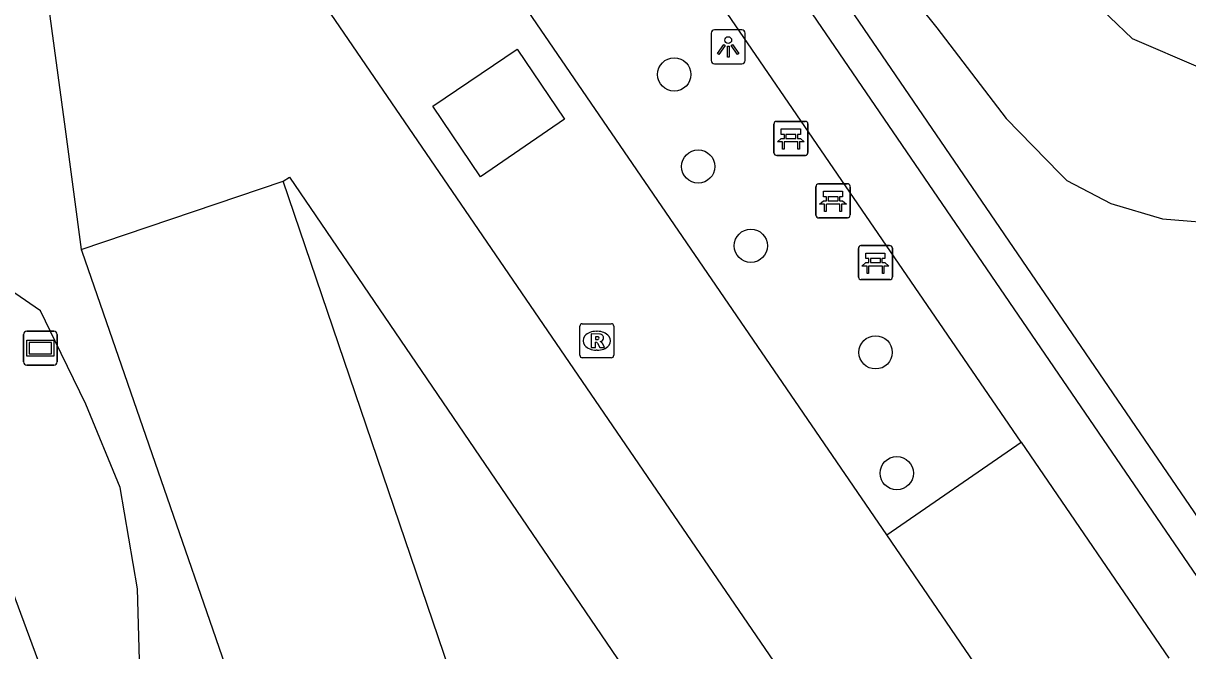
# Model space of a CAD drawing. Extents: x 155275 to 156263, y 382654 to 383635.
# Drawn here: x 156116.33 to 156150.53, y 383268.39 to 383286.83 of the extents above; entities that cross this region are included whole.
import ezdxf

# ---------------------------------------------------------------- set-up
doc = ezdxf.new("R2010")
doc.units = 0
for name, color, linetype in [('IMGEO_Bank', 7, 'Continuous'), ('IMGEO_Boom', 7, 'Continuous'), ('IMGEO_Groenvoorziening', 7, 'Continuous'), ('IMGEO_Lichtpunt', 7, 'Continuous'), ('IMGEO_Meer_plas_ven_vijver', 7, 'Continuous'), ('IMGEO_Muur', 7, 'Continuous'), ('IMGEO_Parkeervlak_gesloten', 7, 'Continuous'), ('IMGEO_Rijbaan_lokaal_gesloten', 7, 'Continuous'), ('IMGEO_Rijbaan_lokaal_open', 7, 'Continuous'), ('IMGEO_Rioolput', 7, 'Continuous'), ('IMGEO_Verklikker', 7, 'Continuous'), ('IMGEO_Voetpad_gesloten', 7, 'Continuous'), ('IMGEO_Voetpad_open', 7, 'Continuous')]:
    doc.layers.add(name, color=color, linetype=linetype)

msp = doc.modelspace()

# ---------------------------------------------------------------- linework, layer by layer
at = {"layer": 'IMGEO_Bank'}
for p, q in [((156138.379, 383283.017), (156138.379, 383283.858)), ((156138.379, 383283.858), (156138.379, 383283.017)), ((156138.454, 383283.942), (156139.295, 383283.942)), ((156139.295, 383283.942), (156138.454, 383283.942)), ((156139.379, 383283.867), (156139.379, 383283.026)), ((156139.379, 383283.026), (156139.379, 383283.867)), ((156138.688, 383283.448), (156138.688, 383283.554)), ((156138.732, 383283.554), (156138.732, 383283.448)), ((156139.02, 383283.56), (156138.738, 383283.56)), ((156139.026, 383283.448), (156139.026, 383283.554)), ((156139.07, 383283.554), (156139.07, 383283.448)), ((156139.076, 383283.34), (156138.683, 383283.34)), ((156138.738, 383283.442), (156139.02, 383283.442)), ((156139.304, 383282.942), (156138.463, 383282.942)), ((156138.463, 383282.942), (156139.304, 383282.942)), ((156139.69, 383282.109), (156140.531, 383282.109)), ((156140.531, 383282.109), (156139.69, 383282.109)), ((156139.615, 383281.184), (156139.615, 383282.025)), ((156139.615, 383282.025), (156139.615, 383281.184)), ((156140.615, 383282.034), (156140.615, 383281.193)), ((156140.615, 383281.193), (156140.615, 383282.034)), ((156140.312, 383281.507), (156139.919, 383281.507)), ((156139.924, 383281.615), (156139.924, 383281.721)), ((156139.968, 383281.721), (156139.968, 383281.615)), ((156140.256, 383281.727), (156139.974, 383281.727)), ((156139.974, 383281.609), (156140.256, 383281.609)), ((156140.262, 383281.615), (156140.262, 383281.721)), ((156140.306, 383281.721), (156140.306, 383281.615)), ((156140.54, 383281.109), (156139.699, 383281.109)), ((156139.699, 383281.109), (156140.54, 383281.109)), ((156140.861, 383279.368), (156140.861, 383280.209)), ((156140.861, 383280.209), (156140.861, 383279.368)), ((156140.936, 383280.293), (156141.777, 383280.293)), ((156141.777, 383280.293), (156140.936, 383280.293)), ((156141.861, 383280.218), (156141.861, 383279.377)), ((156141.861, 383279.377), (156141.861, 383280.218)), ((156141.17, 383279.799), (156141.17, 383279.905)), ((156141.214, 383279.905), (156141.214, 383279.799)), ((156141.502, 383279.911), (156141.22, 383279.911)), ((156141.22, 383279.793), (156141.502, 383279.793)), ((156141.508, 383279.799), (156141.508, 383279.905)), ((156141.552, 383279.905), (156141.552, 383279.799)), ((156141.558, 383279.691), (156141.165, 383279.691)), ((156141.786, 383279.293), (156140.945, 383279.293)), ((156140.945, 383279.293), (156141.786, 383279.293))]:
    msp.add_line(p, q, dxfattribs=at)
for points in [[(156138.682, 383283.56), (156138.596, 383283.56), (156138.596, 383283.721), (156139.159, 383283.721), (156139.159, 383283.56), (156139.076, 383283.56)], [(156138.626, 383283.34), (156138.484, 383283.34), (156138.596, 383283.442), (156138.682, 383283.442)], [(156138.676, 383283.333), (156138.676, 383283.126), (156138.633, 383283.126), (156138.633, 383283.333)], [(156139.076, 383283.442), (156139.159, 383283.442), (156139.271, 383283.34), (156139.132, 383283.34)], [(156139.126, 383283.333), (156139.126, 383283.126), (156139.082, 383283.126), (156139.082, 383283.333)], [(156139.918, 383281.727), (156139.832, 383281.727), (156139.832, 383281.888), (156140.395, 383281.888), (156140.395, 383281.727), (156140.312, 383281.727)], [(156139.862, 383281.507), (156139.72, 383281.507), (156139.832, 383281.609), (156139.918, 383281.609)], [(156139.912, 383281.5), (156139.912, 383281.293), (156139.869, 383281.293), (156139.869, 383281.5)], [(156140.312, 383281.609), (156140.395, 383281.609), (156140.507, 383281.507), (156140.368, 383281.507)], [(156140.362, 383281.5), (156140.362, 383281.293), (156140.318, 383281.293), (156140.318, 383281.5)], [(156141.164, 383279.911), (156141.078, 383279.911), (156141.078, 383280.072), (156141.641, 383280.072), (156141.641, 383279.911), (156141.558, 383279.911)], [(156141.108, 383279.691), (156140.966, 383279.691), (156141.078, 383279.793), (156141.164, 383279.793)], [(156141.558, 383279.793), (156141.641, 383279.793), (156141.753, 383279.691), (156141.614, 383279.691)], [(156141.158, 383279.684), (156141.158, 383279.477), (156141.115, 383279.477), (156141.115, 383279.684)], [(156141.608, 383279.684), (156141.608, 383279.477), (156141.564, 383279.477), (156141.564, 383279.684)]]:
    msp.add_lwpolyline(points, dxfattribs=at)
for centre, radius, start, end in [((156138.457, 383283.864), 0.0779, 92.4484, 184.2845), ((156138.457, 383283.864), 0.0779, 92.4484, 184.2845), ((156139.301, 383283.864), 0.0779, 2.4484, 94.2845), ((156139.301, 383283.864), 0.0779, 2.4484, 94.2845), ((156138.681, 383283.553), 0.00671, 2.8957, 87.1043), ((156138.738, 383283.553), 0.00671, 92.8957, 177.1043), ((156139.02, 383283.553), 0.00671, 2.8957, 87.1043), ((156139.077, 383283.553), 0.00671, 92.8957, 177.1043), ((156138.626, 383283.333), 0.00671, 2.8957, 87.1043), ((156138.683, 383283.333), 0.00671, 92.8957, 177.1043), ((156138.681, 383283.449), 0.00671, 272.8957, 357.1043), ((156138.738, 383283.449), 0.00671, 182.8957, 267.1043), ((156139.02, 383283.449), 0.00671, 272.8957, 357.1043), ((156139.077, 383283.449), 0.00671, 182.8957, 267.1043), ((156139.075, 383283.333), 0.00671, 2.8957, 87.1043), ((156139.132, 383283.333), 0.00671, 92.8957, 177.1043), ((156138.457, 383283.02), 0.0779, 182.4484, 274.2845), ((156138.457, 383283.02), 0.0779, 182.4484, 274.2845), ((156139.301, 383283.02), 0.0779, 272.4484, 4.2845), ((156139.301, 383283.02), 0.0779, 272.4484, 4.2845), ((156139.693, 383282.031), 0.0779, 92.4484, 184.2845), ((156139.693, 383282.031), 0.0779, 92.4484, 184.2845), ((156140.537, 383282.031), 0.0779, 2.4484, 94.2845), ((156140.537, 383282.031), 0.0779, 2.4484, 94.2845), ((156139.862, 383281.5), 0.00671, 2.8957, 87.1043), ((156139.919, 383281.5), 0.00671, 92.8957, 177.1043), ((156139.917, 383281.72), 0.00671, 2.8957, 87.1043), ((156139.917, 383281.616), 0.00671, 272.8957, 357.1043), ((156139.974, 383281.72), 0.00671, 92.8957, 177.1043), ((156139.974, 383281.616), 0.00671, 182.8957, 267.1043), ((156140.256, 383281.72), 0.00671, 2.8957, 87.1043), ((156140.256, 383281.616), 0.00671, 272.8957, 357.1043), ((156140.313, 383281.72), 0.00671, 92.8957, 177.1043), ((156140.313, 383281.616), 0.00671, 182.8957, 267.1043), ((156140.311, 383281.5), 0.00671, 2.8957, 87.1043), ((156140.368, 383281.5), 0.00671, 92.8957, 177.1043), ((156139.693, 383281.187), 0.0779, 182.4484, 274.2845), ((156139.693, 383281.187), 0.0779, 182.4484, 274.2845), ((156140.537, 383281.187), 0.0779, 272.4484, 4.2845), ((156140.537, 383281.187), 0.0779, 272.4484, 4.2845), ((156140.939, 383280.215), 0.0779, 92.4484, 184.2845), ((156140.939, 383280.215), 0.0779, 92.4484, 184.2845), ((156141.783, 383280.215), 0.0779, 2.4484, 94.2845), ((156141.783, 383280.215), 0.0779, 2.4484, 94.2845), ((156141.163, 383279.904), 0.00671, 2.8957, 87.1043), ((156141.163, 383279.8), 0.00671, 272.8957, 357.1043), ((156141.22, 383279.904), 0.00671, 92.8957, 177.1043), ((156141.22, 383279.8), 0.00671, 182.8957, 267.1043), ((156141.502, 383279.904), 0.00671, 2.8957, 87.1043), ((156141.502, 383279.8), 0.00671, 272.8957, 357.1043), ((156141.559, 383279.904), 0.00671, 92.8957, 177.1043), ((156141.559, 383279.8), 0.00671, 182.8957, 267.1043), ((156140.939, 383279.371), 0.0779, 182.4484, 274.2845), ((156140.939, 383279.371), 0.0779, 182.4484, 274.2845), ((156141.108, 383279.684), 0.00671, 2.8957, 87.1043), ((156141.165, 383279.684), 0.00671, 92.8957, 177.1043), ((156141.557, 383279.684), 0.00671, 2.8957, 87.1043), ((156141.614, 383279.684), 0.00671, 92.8957, 177.1043), ((156141.783, 383279.371), 0.0779, 272.4484, 4.2845), ((156141.783, 383279.371), 0.0779, 272.4484, 4.2845)]:
    msp.add_arc(centre, radius, start, end, dxfattribs=at)
at = {"layer": 'IMGEO_Boom'}
for centre in [(156135.453, 383285.322), (156136.156, 383282.616), (156137.702, 383280.287), (156141.366, 383277.156), (156141.986, 383273.605)]:
    msp.add_circle(centre, 0.489, dxfattribs=at)
at = {"layer": 'IMGEO_Groenvoorziening'}
for points in [[(156132.635, 383298.93), (156134.32, 383297.56), (156134.858, 383297.048), (156143.163, 383286.691), (156145.199, 383284.028), (156146.779, 383282.415), (156146.985, 383282.204), (156148.27, 383281.533), (156149.792, 383281.08), (156151.72, 383280.918), (156153.752, 383280.603), (156155.514, 383280.538), (156157.161, 383280.993), (156158.535, 383281.81), (156159.071, 383281.957), (156159.308, 383282.022), (156160.442, 383281.846), (156162.506, 383281.68), (156162.665, 383281.579)], [(156130.249, 383249.787), (156121.75, 383259.918), (156120.8, 383261.237), (156119.927, 383262.608), (156119.768, 383267.406), (156119.689, 383270.208), (156119.175, 383273.189), (156118.17, 383275.629), (156117.271, 383277.482), (156116.839, 383278.372), (156114.438, 383280.019)]]:
    msp.add_lwpolyline(points, dxfattribs=at)
at = {"layer": 'IMGEO_Lichtpunt'}
for p, q in [((156137.44, 383286.629), (156136.632, 383286.629)), ((156137.44, 383286.629), (156136.632, 383286.629)), ((156136.538, 383286.534), (156136.538, 383285.727)), ((156136.538, 383286.534), (156136.538, 383285.727)), ((156137.534, 383285.727), (156137.534, 383286.534)), ((156137.534, 383285.727), (156137.534, 383286.534)), ((156136.632, 383285.633), (156137.44, 383285.633)), ((156136.632, 383285.633), (156137.44, 383285.633))]:
    msp.add_line(p, q, dxfattribs=at)
for points in [[(156136.912, 383286.198), (156136.951, 383286.17), (156136.763, 383285.908), (156136.725, 383285.935), (156136.912, 383286.198)], [(156137.124, 383286.17), (156137.162, 383286.197), (156137.349, 383285.935), (156137.31, 383285.907), (156137.124, 383286.17)], [(156137.014, 383286.15), (156137.061, 383286.15), (156137.061, 383285.828), (156137.014, 383285.828), (156137.014, 383286.15)]]:
    msp.add_lwpolyline(points, dxfattribs=at)
msp.add_circle((156137.037, 383286.332), 0.0994, dxfattribs=at)
for centre, start, end in [((156136.632, 383286.534), 90, 180), ((156136.632, 383286.534), 90, 180), ((156137.44, 383286.534), 0, 90), ((156137.44, 383286.534), 0, 90), ((156136.632, 383285.727), 180, 270), ((156136.632, 383285.727), 180, 270), ((156137.44, 383285.727), 270, 0), ((156137.44, 383285.727), 270, 360)]:
    msp.add_arc(centre, 0.0946, start, end, dxfattribs=at)
at = {"layer": 'IMGEO_Meer_plas_ven_vijver'}
for points in [[(156135.105, 383306.411), (156136.246, 383304.404), (156138.788, 383301.222), (156141.575, 383296.8), (156144.39, 383292.321), (156145.918, 383290.09), (156147.586, 383287.646), (156148.897, 383286.376), (156150.904, 383285.516), (156153.157, 383284.533), (156156.864, 383283.898), (156161.985, 383283.017), (156163.054, 383282.706)], [(156114.04, 383273.5), (156115.071, 383272.423), (156115.604, 383271.563), (156116.013, 383270.129), (156117.488, 383266.155), (156118.635, 383262.755), (156119.577, 383261.24), (156129.716, 383248.874)]]:
    msp.add_lwpolyline(points, dxfattribs=at)
at = {"layer": 'IMGEO_Muur'}
for points in [[(156098.192, 383347.667), (156099.062, 383346.28), (156190.977, 383211.774), (156191.067, 383211.642)], [(156132.635, 383298.93), (156152.723, 383269.535)]]:
    msp.add_lwpolyline(points, dxfattribs=at)
at = {"layer": 'IMGEO_Parkeervlak_gesloten'}
msp.add_lwpolyline([(156141.691, 383271.798), (156145.639, 383274.513)], dxfattribs=at)
at = {"layer": 'IMGEO_Rijbaan_lokaal_gesloten'}
for points in [[(156141.691, 383271.798), (156117.579, 383307.027)], [(156119.509, 383295.671), (156124.733, 383288.031), (156184.609, 383200.469), (156198.169, 383209.798)], [(156118.034, 383280.182), (156123.966, 383282.183)], [(156130.156, 383263.992), (156123.966, 383282.183)], [(156118.034, 383280.182), (156118.053, 383280.127), (156124.582, 383261.246), (156131.239, 383251.484)], [(156146.022, 383265.453), (156141.691, 383271.798)]]:
    msp.add_lwpolyline(points, dxfattribs=at)
at = {"layer": 'IMGEO_Rijbaan_lokaal_open'}
msp.add_lwpolyline([(156130.837, 383286.06), (156132.23, 383284.008), (156129.763, 383282.31), (156128.361, 383284.389), (156130.837, 383286.06)], dxfattribs=at)
at = {"layer": 'IMGEO_Rioolput'}
for p, q in [((156132.752, 383277.996), (156133.604, 383277.996)), ((156132.677, 383277.07), (156132.677, 383277.922)), ((156133.165, 383277.776), (156133.19, 383277.776)), ((156133.678, 383277.922), (156133.678, 383277.07)), ((156133.604, 383276.996), (156132.752, 383276.996)), ((156133.188, 383277.216), (156133.163, 383277.216))]:
    msp.add_line(p, q, dxfattribs=at)
for points in [[(156132.752, 383277.996), (156133.604, 383277.996)], [(156132.677, 383277.07), (156132.677, 383277.922)], [(156133.266, 383277.694), (156133.014, 383277.696), (156133.014, 383277.296)], [(156133.678, 383277.922), (156133.678, 383277.07)], [(156133.014, 383277.296), (156133.138, 383277.296), (156133.138, 383277.458), (156133.149, 383277.458)], [(156133.192, 383277.615), (156133.138, 383277.615), (156133.138, 383277.534)], [(156133.138, 383277.534), (156133.19, 383277.534)], [(156133.196, 383277.429), (156133.267, 383277.296), (156133.407, 383277.296), (156133.342, 383277.422)], [(156133.604, 383276.996), (156132.752, 383276.996)]]:
    msp.add_lwpolyline(points, dxfattribs=at)
for centre, radius, start, end in [((156132.754, 383277.92), 0.0765, 91.552, 178.448), ((156132.754, 383277.92), 0.0765, 91.552, 178.448), ((156133.602, 383277.92), 0.0765, 1.552, 88.448), ((156133.602, 383277.92), 0.0765, 1.552, 88.448), ((156133.265, 383277.584), 0.109, 350.3612, 89.416), ((156133.148, 383277.405), 0.0533, 26.0293, 88.6989), ((156133.174, 383277.723), 0.19, 274.7715, 282.9687), ((156133.198, 383277.519), 0.0964, 77.0061, 93.1865), ((156133.212, 383277.576), 0.0378, 276.6634, 79.6772), ((156133.263, 383277.584), 0.112, 277.5842, 350.9817), ((156133.247, 383277.369), 0.108, 29.5134, 73.7905), ((156132.754, 383277.072), 0.0765, 181.552, 268.448), ((156132.754, 383277.072), 0.0765, 181.552, 268.448), ((156133.602, 383277.072), 0.0765, 271.552, 358.448), ((156133.602, 383277.072), 0.0765, 271.552, 358.448)]:
    msp.add_arc(centre, radius, start, end, dxfattribs=at)
for centre, major_axis, ratio, start_param, end_param in [((156133.164, 383277.496), (-0.387, 0.002), 0.722429, 4.712389, 7.853982), ((156133.189, 383277.496), (-0.39, 0.002), 0.717154, 1.570796, 4.712389)]:
    msp.add_ellipse(centre, major_axis=major_axis, ratio=ratio, start_param=start_param, end_param=end_param, dxfattribs=at)
at = {"layer": 'IMGEO_Verklikker'}
for p, q in [((156116.337, 383276.879), (156116.337, 383277.679)), ((156116.337, 383277.679), (156116.337, 383276.879)), ((156116.437, 383277.779), (156117.227, 383277.779)), ((156117.227, 383277.779), (156116.437, 383277.779)), ((156117.327, 383277.679), (156117.327, 383276.879)), ((156117.327, 383276.879), (156117.327, 383277.679)), ((156117.227, 383276.779), (156116.437, 383276.779)), ((156116.437, 383276.779), (156117.227, 383276.779))]:
    msp.add_line(p, q, dxfattribs=at)
for points in [[(156116.438, 383277.511), (156117.226, 383277.511), (156117.226, 383277.047), (156116.438, 383277.047), (156116.438, 383277.511)], [(156116.503, 383277.446), (156116.503, 383277.112), (156117.161, 383277.112), (156117.161, 383277.446), (156116.503, 383277.446)]]:
    msp.add_lwpolyline(points, dxfattribs=at)
for centre, start, end in [((156116.437, 383277.679), 90, 180), ((156116.437, 383277.679), 90, 180), ((156117.227, 383277.679), 0, 90), ((156117.227, 383277.679), 360, 90), ((156116.437, 383276.879), 180, 270), ((156116.437, 383276.879), 180, 270), ((156117.227, 383276.879), 270, 0), ((156117.227, 383276.879), 270, 0)]:
    msp.add_arc(centre, 0.1, start, end, dxfattribs=at)
at = {"layer": 'IMGEO_Voetpad_gesloten'}
for points in [[(156145.639, 383274.513), (156121.543, 383309.7)], [(156145.639, 383274.513), (156149.979, 383268.167)]]:
    msp.add_lwpolyline(points, dxfattribs=at)
at = {"layer": 'IMGEO_Voetpad_open'}
for points in [[(156116.477, 383293.484), (156116.843, 383289.061), (156117.56, 383283.716), (156118.034, 383280.182)], [(156123.966, 383282.183), (156124.149, 383282.3), (156137.649, 383262.468)]]:
    msp.add_lwpolyline(points, dxfattribs=at)

doc.saveas('drawing.dxf')
